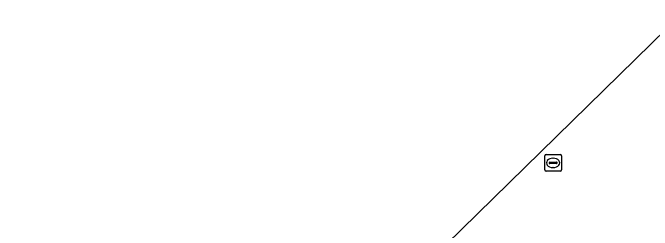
# Model space of a CAD drawing. Extents: x 162542 to 163147, y 380779 to 381521.
# Drawn here: x 162757.53 to 162796.11, y 381442.11 to 381455.22 of the extents above; entities that cross this region are included whole.
import ezdxf

# ---------------------------------------------------------------- set-up
doc = ezdxf.new("R2010")
doc.units = 0
doc.layers.add('IMGEO_Rijbaan_lokaal_open', color=7, linetype='Continuous')
doc.layers.add('IMGEO_Rioolput', color=7, linetype='Continuous')

msp = doc.modelspace()

# ---------------------------------------------------------------- linework, layer by layer
at = {"layer": 'IMGEO_Rijbaan_lokaal_open'}
msp.add_lwpolyline([(162798.939, 381449.798), (162799.705, 381450.498), (162801.179, 381451.846), (162797.947, 381455.225), (162775.097, 381432.838), (162765.504, 381424.304), (162756.916, 381416.664)], dxfattribs=at)
at = {"layer": 'IMGEO_Rioolput'}
for p, q in [((162789.629, 381445.746), (162789.629, 381446.598)), ((162789.704, 381446.672), (162790.556, 381446.672)), ((162790.117, 381446.452), (162790.142, 381446.452)), ((162790.63, 381446.598), (162790.63, 381445.746)), ((162789.888, 381446.166), (162789.888, 381446.178)), ((162790.326, 381446.129), (162789.928, 381446.129)), ((162789.931, 381446.215), (162790.329, 381446.215)), ((162790.372, 381446.178), (162790.372, 381446.166)), ((162790.556, 381445.672), (162789.704, 381445.672)), ((162790.14, 381445.892), (162790.115, 381445.892))]:
    msp.add_line(p, q, dxfattribs=at)
for points in [[(162789.629, 381445.746), (162789.629, 381446.598)], [(162789.704, 381446.672), (162790.556, 381446.672)], [(162790.63, 381446.598), (162790.63, 381445.746)], [(162790.556, 381445.672), (162789.704, 381445.672)]]:
    msp.add_lwpolyline(points, dxfattribs=at)
for centre, radius, start, end in [((162789.706, 381446.596), 0.0765, 91.552, 178.448), ((162789.706, 381446.596), 0.0765, 91.552, 178.448), ((162790.554, 381446.596), 0.0765, 1.552, 88.448), ((162790.554, 381446.596), 0.0765, 1.552, 88.448), ((162789.928, 381446.175), 0.0403, 85.8775, 175.7526), ((162789.925, 381446.165), 0.0366, 178.938, 274.7102), ((162790.329, 381446.172), 0.043, 264.8664, 352.4533), ((162790.333, 381446.177), 0.0386, 1.7309, 96.639), ((162789.706, 381445.748), 0.0765, 181.552, 268.448), ((162789.706, 381445.748), 0.0765, 181.552, 268.448), ((162790.554, 381445.748), 0.0765, 271.552, 358.448), ((162790.554, 381445.748), 0.0765, 271.552, 358.448)]:
    msp.add_arc(centre, radius, start, end, dxfattribs=at)
for centre, major_axis, ratio, start_param, end_param in [((162790.116, 381446.172), (-0.387, 0.002), 0.722429, 4.712389, 7.853982), ((162790.141, 381446.172), (-0.39, 0.002), 0.717154, 1.570796, 4.712389)]:
    msp.add_ellipse(centre, major_axis=major_axis, ratio=ratio, start_param=start_param, end_param=end_param, dxfattribs=at)

doc.saveas('drawing.dxf')
